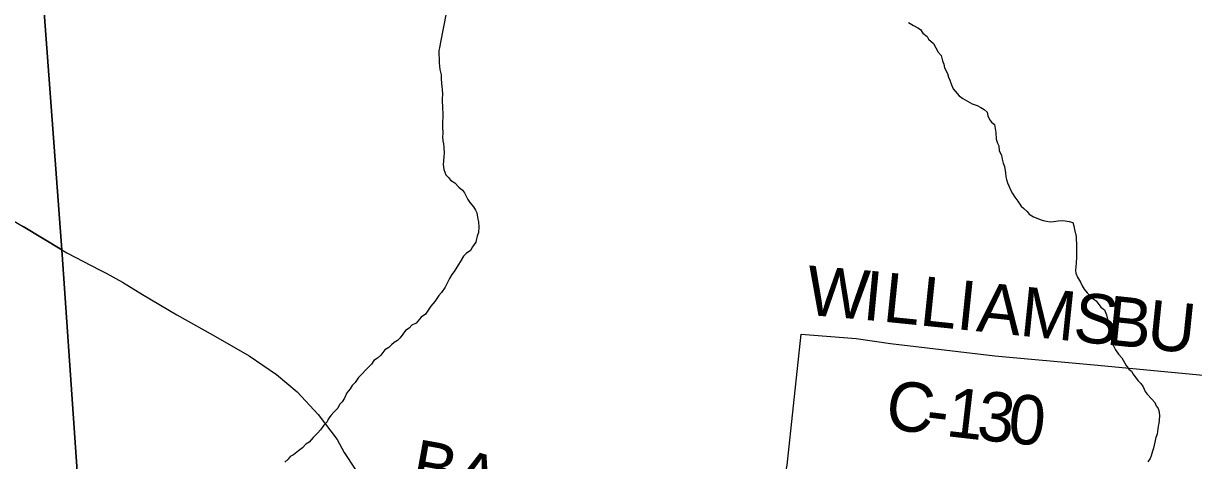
# Model space of a CAD drawing. Extents: x 1310247 to 1664935, y 235267 to 584339.
# Drawn here: x 1497464 to 1504571, y 368992 to 371649 of the extents above; entities that cross this region are included whole.
import ezdxf

# ---------------------------------------------------------------- set-up
doc = ezdxf.new("R2010")
doc.units = 0
for name, color, linetype in [('GM_X_County_Road', 7, 'Continuous'), ('GM_X_County_Road_Text', 7, 'Continuous'), ('GM_X_Minor_River', 7, 'Continuous'), ('GM_X_State_Route', 7, 'Continuous'), ('GM_X_Township', 7, 'Continuous')]:
    doc.layers.add(name, color=color, linetype=linetype)

msp = doc.modelspace()

# ---------------------------------------------------------------- linework, layer by layer
at = {"layer": 'GM_X_County_Road'}
msp.add_lwpolyline([(1501619, 368095.1), (1501762.8, 368449.7), (1501813.5, 368568), (1501854.5, 368621.1), (1501970.5, 368720.1), (1502029, 368737), (1502064.6, 368763.6), (1502103.3, 368964), (1502141.9, 369323.9), (1502187.8, 369761), (1502522.4, 369733.3), (1502730, 369703.3), (1503364, 369628.9), (1503966.6, 369574.5), (1505569.6, 369422.8)], dxfattribs=at)
at = {"layer": 'GM_X_Minor_River'}
for points in [[(1500032.4, 371711.7), (1499997.9, 371535), (1499991.3, 371501), (1499987, 371485), (1499986.7, 371462.9), (1499988.2, 371432.8), (1499989.8, 371408.6), (1499993.1, 371368.4), (1500000.6, 371336.1), (1500002.1, 371310), (1500005.4, 371263.7), (1500007.1, 371247.6), (1500008.7, 371221.5), (1500008.1, 371189.4), (1500009.1, 371129.1), (1500010.7, 371105), (1500009.4, 371024.6), (1500010.6, 370978.4), (1500010.3, 370962.4), (1500011.9, 370936.2), (1500015.6, 370918.1), (1500017.3, 370896), (1500018.6, 370857.8), (1500018.3, 370841.7), (1500015.8, 370811.6), (1500013.5, 370791.6), (1500017, 370761.4), (1500022.7, 370745.2), (1500030.5, 370729), (1500046.3, 370712.7), (1500058.1, 370696.4), (1500083.9, 370679.9), (1500109.5, 370653.3), (1500131.3, 370634.9), (1500143.1, 370618.6), (1500162.5, 370578.1), (1500176.2, 370559.8), (1500197.8, 370533.3), (1500209.6, 370515), (1500217.3, 370496.8), (1500224.7, 370458.5), (1500228.4, 370442.4), (1500229.9, 370410.2), (1500227.3, 370378.1), (1500220.9, 370356.1), (1500216.7, 370340.1), (1500212.3, 370320.1), (1500191.7, 370290.4), (1500179.3, 370268.5), (1500152.9, 370250.9), (1500136.6, 370235.1), (1500115.9, 370199.3), (1500105.6, 370183.4), (1500080.8, 370141.6), (1500066.5, 370123.8), (1500052, 370098), (1500025, 370046.2), (1500002.4, 370014.5), (1499988, 369994.6), (1499963.3, 369958.9), (1499938.8, 369931.2), (1499905.8, 369881.6), (1499879.4, 369864), (1499848.7, 369826.4), (1499822.4, 369814.8), (1499806, 369797), (1499785.7, 369783.3)], [(1502840.3, 371654), (1502870.1, 371635.4), (1502896, 371622.9), (1502911.9, 371612.6), (1502927.6, 371590.2), (1502953.3, 371569.7), (1502961.1, 371553.5), (1502990.8, 371526.8), (1503020, 371474.1), (1503037.7, 371453.7), (1503047.2, 371421.4), (1503054.9, 371401.2), (1503058.5, 371379), (1503076, 371344.6), (1503081.7, 371322.4), (1503091.4, 371304.1), (1503100.9, 371275.8), (1503110.6, 371251.6), (1503148, 371208.7), (1503169.8, 371192.3), (1503225.5, 371161.2), (1503257.4, 371150.6), (1503279.3, 371138.1), (1503299.2, 371125.7), (1503316.9, 371109.4), (1503320.6, 371087.2), (1503332.3, 371064.9), (1503344, 371048.6), (1503361.8, 371034.3), (1503371.1, 370985.9), (1503372.4, 370945.7), (1503380, 370921.5), (1503387.8, 370905.3), (1503391.3, 370875.1), (1503404.9, 370848.7), (1503408.5, 370824.6), (1503414.1, 370800.4), (1503421.8, 370780.1), (1503429.2, 370741.8), (1503430.8, 370715.7), (1503434.5, 370699.6), (1503440.2, 370679.4), (1503449.9, 370661.1), (1503459.5, 370636.9), (1503471.2, 370614.6), (1503484.9, 370592.2), (1503504.5, 370567.8), (1503524.1, 370537.3), (1503540, 370525)], [(1503540, 370525), (1503559.7, 370506.6), (1503573.5, 370490.3), (1503599.3, 370473.8), (1503615.3, 370467.4), (1503639.2, 370457), (1503657.1, 370450.6), (1503677.1, 370446.3), (1503699.2, 370443.9), (1503721.3, 370445.5), (1503749.5, 370449), (1503773.6, 370450.6), (1503791.6, 370448.3), (1503815.6, 370445.9), (1503837.6, 370439.5), (1503843.3, 370419.3), (1503848.9, 370397.1), (1503858.3, 370354.7), (1503858, 370336.7), (1503859.5, 370308.5), (1503859.2, 370292.5), (1503860.4, 370244.2), (1503860.1, 370228.2), (1503857.5, 370192), (1503855.2, 370172), (1503854.8, 370147.9), (1503856.5, 370131.8), (1503866.1, 370107.5), (1503883.7, 370077.1), (1503895.4, 370054.8), (1503907.1, 370034.5), (1503924.8, 370012.1), (1503960.3, 369975.3), (1503980.1, 369962.9), (1504007.6, 369924.3), (1504029.4, 369907.8), (1504042.9, 369877.5), (1504056, 369817), (1504059.6, 369792.8), (1504063, 369758.6), (1504066.7, 369740.5), (1504076.3, 369714.2), (1504082, 369694), (1504097.6, 369665.6), (1504115.2, 369639.2), (1504134.9, 369616.8), (1504162.2, 369570.1), (1504177.9, 369547.7), (1504193.8, 369535.4), (1504203.5, 369517.1), (1504232.9, 369478.5), (1504250.7, 369460.1), (1504264.4, 369439.8), (1504278, 369411.4), (1504289.8, 369395.1), (1504317.3, 369364.5), (1504335.1, 369344.1), (1504344.8, 369323.9), (1504356.5, 369307.6), (1504362.2, 369287.4), (1504363.8, 369261.3), (1504361, 369217.1), (1504356.7, 369201.1), (1504349.9, 369153), (1504341.5, 369133.1), (1504332.7, 369085.1), (1504328.4, 369067.1), (1504322.1, 369049.1), (1504313.6, 369021.1), (1504307.3, 369005.2), (1504292.9, 368985.3)], [(1499785.7, 369783.3), (1499752.8, 369737.6), (1499736.5, 369721.9), (1499716.3, 369710.2), (1499700, 369696.4), (1499683.6, 369678.6), (1499659.3, 369665), (1499634.7, 369633.3), (1499614.3, 369613.5), (1499591.9, 369599.9), (1499577.5, 369578), (1499540.7, 369538.5), (1499524.4, 369520.7), (1499499.9, 369497), (1499479.3, 369467.3), (1499460.9, 369447.5), (1499448.5, 369427.6), (1499428, 369403.9), (1499413.5, 369372), (1499401, 369348.1), (1499384.7, 369332.3), (1499374.3, 369310.4), (1499351.8, 369288.7), (1499331.4, 369265), (1499314.9, 369243.2), (1499308.6, 369227.2), (1499288.2, 369207.5), (1499267.7, 369179.7), (1499251.3, 369159.9), (1499224.7, 369132.3), (1499200.2, 369104.6), (1499179.9, 369090.9), (1499159.4, 369069.2), (1499135.1, 369051.5), (1499104.6, 369027.9), (1499084.3, 369016.2), (1499072, 369000.4), (1499051.6, 368982.7)]]:
    msp.add_lwpolyline(points, dxfattribs=at)
at = {"layer": 'GM_X_State_Route'}
for points in [[(1495725.2, 371047.3), (1495779.7, 371035.3), (1496062.8, 370974.5), (1496241.8, 370934.9), (1496304.3, 370920.3), (1496425, 370895.4), (1496570.8, 370852.7), (1496718.9, 370802.2), (1496820.7, 370764.3), (1496975.8, 370691.9), (1497181.1, 370578.1), (1497462.2, 370414.3), (1497697.3, 370272.3), (1497727.7, 370253.9), (1497926, 370152.1), (1497965.9, 370130.5)], [(1497965.9, 370130.5), (1498065.7, 370076.3), (1498188.1, 370002.1), (1498396.8, 369877.9), (1498617.5, 369753.8), (1498834.8, 369627.9), (1499002.1, 369515.8), (1499126.2, 369408.9), (1499253.9, 369272.7), (1499369.4, 369119.2), (1499411.8, 369040.5), (1499479.8, 368940.6)]]:
    msp.add_lwpolyline(points, dxfattribs=at)
at = {"layer": 'GM_X_Township'}
for points in [[(1497490.6, 373051.9), (1497697.3, 370272.3), (1497462.2, 370414.3)], [(1499394.6, 345649.9), (1499188.3, 348671.3), (1499049.4, 350683.4), (1498879.1, 353009.5), (1498574.3, 357367.8), (1498493.8, 358607.8), (1498406.7, 359951.3), (1497931.3, 366868.4), (1497887, 367512.6), (1497814, 368574.2), (1497697.3, 370272.3), (1497490.6, 373051.9)], [(1497462.2, 370414.3), (1497697.3, 370272.3), (1497814, 368574.2), (1497887, 367512.6), (1497931.3, 366868.4), (1498406.7, 359951.3), (1498493.8, 358607.8), (1498574.3, 357367.8), (1498879.1, 353009.5), (1499049.4, 350683.4), (1499188.3, 348671.3), (1499394.6, 345649.9), (1499583.8, 342444.5), (1499473.1, 342306), (1494191.9, 337957.6)]]:
    msp.add_lwpolyline(points, dxfattribs=at)

# ---------------------------------------------------------------- texts
at = {"layer": 'GM_X_County_Road_Text'}
for s, rotation, p in [('W', 355.06082, (1502209.9, 369879.3)), ('I', 354.48825, (1502555.4, 369849.4)), ('L', 354.16148, (1502677.6, 369837.6)), ('L', 354.10136, (1502900.8, 369814.8)), ('I', 354.09988, (1503124, 369791.8)), ('A', 354.10092, (1503246.5, 369779.1)), ('M', 354.10027, (1503509.1, 369752)), ('S', 354.10386, (1503833, 369718.5)), ('B', 354.09988, (1504034.3, 369697.7)), ('U', 354.10182, (1504279.5, 369672.4)), ('C', 352.99214, (1502691.3, 369187)), ('1', 353.43032, (1503060.6, 369141.8)), ('3', 354.00261, (1503247.5, 369120.3)), ('0', 354.94278, (1503436.6, 369100.5)), ('-', 353.10196, (1502936.4, 369156.8)), ('B', 349.7908, (1499806.1, 368828.1)), ('A', 342.82135, (1500039.3, 368786.7))]:
    msp.add_text(s, height=300, rotation=rotation, dxfattribs=at).set_placement(p)

doc.saveas('drawing.dxf')
